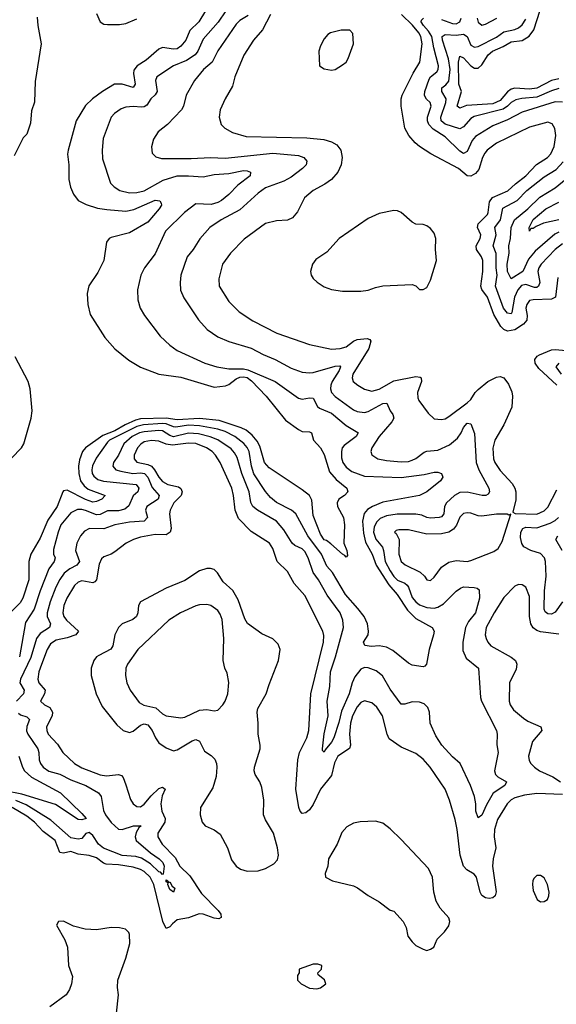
# Model space of a CAD drawing. Header units: inches. Extents: x 1552611 to 1694776, y 811966 to 917215.
# Tile 311 of 549: x 1632771 to 1635696, y 890878 to 896241. Entities that reach past the tile are written whole.
import ezdxf

# ---------------------------------------------------------------- set-up
doc = ezdxf.new("R2010")
doc.units = ezdxf.units.IN
doc.header["$MEASUREMENT"] = 0
doc.layers.add('B6839', color=7, linetype='Continuous')

msp = doc.modelspace()

# ---------------------------------------------------------------- linework, layer by layer
at = {"layer": 'B6839', "color": 5}
for points, elevation in [([(1633783.5, 896290), (1633748, 896230), (1633698.5, 896181.5), (1633676.6, 896130), (1633650, 896096.9), (1633630, 896083), (1633610, 896080.4), (1633549.7, 896090.3), (1633530, 896080.7), (1633459.8, 896020.2), (1633411.6, 895990), (1633393.7, 895966.3), (1633391.8, 895948.2), (1633400.5, 895890), (1633390, 895871), (1633330, 895890.7), (1633287.6, 895890), (1633222, 895850), (1633168.1, 895810), (1633130, 895774), (1633078.6, 895690), (1633034.2, 895530), (1633031.6, 895508.4), (1633038.2, 895450), (1633038.9, 895370), (1633048.6, 895328.6), (1633064.6, 895290), (1633090, 895256.9), (1633133.6, 895233.6), (1633195.1, 895215.1), (1633246.6, 895206.6), (1633350, 895198.6), (1633393.1, 895206.9), (1633510, 895257.5), (1633534.7, 895254.8), (1633541.6, 895241.6), (1633543.4, 895230), (1633531, 895210), (1633470, 895137.5), (1633370, 895079.3), (1633270, 895055.3), (1633259, 895050), (1633243.1, 895030), (1633229.2, 894930), (1633196.1, 894863.9), (1633147.9, 894792.1), (1633139.1, 894750), (1633141.8, 894690), (1633155.6, 894635.6), (1633234.9, 894510), (1633290, 894449), (1633366.5, 894386.5), (1633430, 894347.7), (1633530, 894310.2), (1633650, 894294.2), (1633830, 894240.1), (1633893.1, 894246.9), (1633910, 894253.6), (1633950, 894284.3), (1633970, 894293.8), (1633990, 894296.1), (1634010, 894291.6), (1634033.6, 894273.6), (1634113.8, 894190), (1634219.4, 894059.4), (1634290, 894008.1), (1634310, 893998.8), (1634350, 893996.1), (1634361.6, 893990), (1634372.9, 893950), (1634410, 893909.2), (1634430, 893872.8), (1634458.7, 893778.7), (1634495.9, 893735.9), (1634553.1, 893690), (1634559.5, 893670), (1634542, 893650), (1634510.5, 893630), (1634500.3, 893610), (1634503.6, 893590), (1634536.4, 893530), (1634540.9, 893490), (1634538, 893390), (1634553.1, 893350), (1634556.7, 893323.3), (1634550, 893314), (1634543.6, 893323.6), (1634530, 893329.6), (1634466.6, 893386.6), (1634443.7, 893403.7), (1634430, 893407.7), (1634410, 893439.5), (1634370, 893540.9), (1634363.9, 893623.9), (1634349.9, 893649.9), (1634310, 893681.1), (1634130, 893799.3), (1634105.8, 893830), (1634078.9, 893918.9), (1634065.8, 893945.9), (1634038.2, 893978.2), (1634005.4, 894005.4), (1633978.6, 894018.6), (1633857.3, 894057.3), (1633750, 894069.4), (1633630, 894062.5), (1633570, 894071.6), (1633430, 894066.2), (1633401.1, 894058.9), (1633345.8, 894034.2), (1633290, 894001.6), (1633223.5, 893976.5), (1633129.1, 893910), (1633112.4, 893890), (1633096.1, 893843.9), (1633090.8, 893810), (1633093.3, 893770), (1633102.7, 893730), (1633122.3, 893702.3), (1633144.3, 893684.3), (1633236, 893650), (1633219, 893630), (1633190, 893616.1), (1633170, 893613.9), (1633130, 893627.5), (1633030, 893678), (1633010, 893674.8), (1633005.7, 893670), (1632974.5, 893590), (1632924.2, 893515.8), (1632883.2, 893416.8), (1632832.4, 893330), (1632821.5, 893290), (1632821, 893190), (1632788.4, 893090), (1632774.2, 893065.8), (1632723.9, 893016.1)], 820), ([(1634015.7, 896264.3), (1633970, 896236.9), (1633950, 896217), (1633850, 896072), (1633819, 896010), (1633772.1, 895970), (1633724.4, 895910), (1633678.3, 895830), (1633664, 895770), (1633652.9, 895750), (1633577, 895670), (1633526.4, 895630), (1633499.5, 895590), (1633488.5, 895548.5), (1633493.7, 895513.7), (1633513.4, 895493.4), (1633544.6, 895484.6), (1633705.1, 895485.1), (1633810, 895491.2), (1633890, 895486), (1634150, 895514), (1634290, 895501.6), (1634320.3, 895490), (1634335.6, 895470), (1634331.5, 895450), (1634312.6, 895430), (1634250, 895383.9), (1634210, 895362), (1634110, 895325.7), (1634070, 895296.2), (1633970, 895204.9), (1633869.6, 895150.4), (1633806.9, 895110), (1633751.9, 895048.1), (1633716, 894990), (1633684.4, 894950), (1633648.6, 894850), (1633645, 894810), (1633647.6, 894767.6), (1633665.2, 894725.2), (1633745.5, 894605.5), (1633793, 894553), (1633850, 894514.3), (1633910, 894488.7), (1634031.6, 894451.6), (1634097.5, 894417.5), (1634164, 894390), (1634250, 894343), (1634310, 894321.3), (1634350, 894316.8), (1634370, 894319.8), (1634490, 894354.5), (1634515.5, 894355.5), (1634518.8, 894350), (1634512.8, 894330), (1634474, 894270), (1634465.8, 894250), (1634464.6, 894230), (1634470, 894210.3), (1634489.4, 894189.4), (1634590, 894116.8), (1634610, 894107.3), (1634650, 894101.2), (1634670, 894106.2), (1634750, 894150.1), (1634772.3, 894152.3), (1634790.1, 894110.1), (1634804.7, 894090), (1634809.3, 894070), (1634799.8, 894050), (1634730.7, 893970), (1634689.4, 893910), (1634684.1, 893890), (1634690.2, 893870.2), (1634722.4, 893850), (1634770, 893839.5), (1634850, 893832.1), (1634890, 893835.4), (1634910, 893842), (1634930, 893850.8), (1634974.6, 893885.4), (1634990, 893890.7), (1635050, 893895.8), (1635114.3, 893925.7), (1635157.4, 893962.6), (1635176.7, 893990), (1635190, 894019.1), (1635210, 894042.7), (1635230, 894040.2), (1635250, 893986.8), (1635259.4, 893830), (1635272.9, 893790), (1635327, 893690), (1635331.8, 893670), (1635323.4, 893656.6), (1635311, 893649), (1635291.2, 893648.8), (1635210, 893668.3), (1635170, 893666.1), (1635141.3, 893650), (1635097.6, 893610), (1635086.8, 893590), (1635082.6, 893550), (1635070, 893533.8), (1635056.3, 893530), (1635010, 893525.9), (1634990, 893529.9), (1634963, 893543), (1634930, 893548.7), (1634828.1, 893548.1), (1634770, 893539.6), (1634736.4, 893523.6), (1634715.2, 893504.8), (1634702.8, 893477.2), (1634700.1, 893450), (1634711.8, 893411.8), (1634747.5, 893367.5), (1634754.3, 893350), (1634763.2, 893290), (1634790, 893238.5), (1634810, 893208.3), (1634829.2, 893189.2), (1634870, 893172.7), (1634881.9, 893161.9), (1634890.1, 893150), (1634910, 893094), (1634930, 893069.6), (1634950, 893054.4), (1634990, 893038.7), (1635030, 893035.4), (1635050, 893041.5), (1635080.4, 893059.6), (1635150, 893127.8), (1635174.3, 893145.7), (1635190, 893151.5), (1635248.6, 893148.6), (1635264.8, 893144.8), (1635275.3, 893135.3), (1635276.3, 893090), (1635254.4, 893010), (1635216.9, 892963.1), (1635200.4, 892930), (1635186.1, 892850), (1635185.8, 892805.7), (1635203.9, 892763.9), (1635271.3, 892710), (1635281.6, 892550), (1635288.6, 892528.6), (1635369, 892370), (1635373.1, 892350), (1635371.3, 892291.3), (1635379.3, 892250), (1635358.5, 892150), (1635364, 892130), (1635376.4, 892116.4), (1635424.4, 892090), (1635415.3, 892070), (1635351.8, 892028.2), (1635315.2, 891964.8), (1635290, 891908), (1635270, 891894), (1635256.8, 891930), (1635256.5, 891970), (1635249.3, 892009.3), (1635227.3, 892070), (1635171.9, 892190), (1635130, 892225.3), (1635071.6, 892290), (1635039.8, 892339.8), (1635008.9, 892410), (1635004.1, 892470), (1634995.7, 892495.7), (1634975.2, 892515.2), (1634950, 892524.5), (1634910, 892525.5), (1634870, 892513), (1634850, 892513.2), (1634790, 892595.3), (1634747.4, 892667.4), (1634714.1, 892694.1), (1634670, 892711.7), (1634650, 892712.7), (1634630, 892703.6), (1634597.4, 892662.6), (1634583.5, 892630), (1634567.3, 892570), (1634524.8, 892475.2), (1634510, 892413.7), (1634482.4, 892330), (1634470, 892305.6), (1634435.1, 892264.9), (1634430, 892252), (1634421.5, 892261.5), (1634421, 892270), (1634430.6, 892350.6), (1634452.8, 892450), (1634446.4, 892530), (1634461.3, 892610), (1634465, 892690), (1634492.7, 892770), (1634534.9, 892930), (1634532.8, 892970), (1634517, 893010), (1634446.4, 893106.4), (1634400.2, 893190), (1634370.7, 893230.7), (1634343.9, 893310), (1634324.1, 893344.1), (1634310, 893358.6), (1634270, 893376.3), (1634255.4, 893390), (1634210, 893462.9), (1634170, 893510.6), (1634066.8, 893570), (1634041, 893590), (1634030.8, 893610.8), (1634021.3, 893670), (1633981.8, 893770), (1633955.8, 893855.8), (1633942.2, 893882.2), (1633922.8, 893902.8), (1633850, 893952.9), (1633808.8, 893968.8), (1633745.2, 893985.2), (1633690, 893989.5), (1633610, 893969.7), (1633590, 893976), (1633550, 894001.5), (1633530, 894004), (1633450, 893996.4), (1633424.7, 893990), (1633384.5, 893970), (1633337.8, 893930), (1633309.7, 893870), (1633282.9, 893830), (1633278.4, 893810), (1633295.2, 893790), (1633321.4, 893781.4), (1633387.3, 893770), (1633430, 893773), (1633451.6, 893770), (1633470, 893750.1), (1633493.2, 893693.2), (1633531.6, 893650), (1633526.2, 893630), (1633463.5, 893590), (1633457.3, 893570), (1633466.6, 893530), (1633449.6, 893510.4), (1633370, 893504.3), (1633290, 893490.3), (1633230, 893467.9), (1633150.7, 893469.3), (1633124.4, 893455.6), (1633101.5, 893430), (1633082, 893390), (1633075.6, 893350), (1633097.3, 893290), (1633082.9, 893270), (1633043.7, 893250), (1633014.1, 893225.9), (1632990, 893192.2), (1632968.4, 893150), (1632937, 893070), (1632921.2, 893010), (1632921.1, 892990), (1632938, 892950), (1632932.8, 892930), (1632882.6, 892897.4), (1632862.5, 892870), (1632832.1, 892767.9), (1632775.7, 892650), (1632772.3, 892630), (1632794.4, 892590), (1632791.7, 892570), (1632753.8, 892530)], 860), ([(1633895.1, 896290), (1633853.3, 896226.7), (1633770, 896134.5), (1633741.4, 896070), (1633726.5, 896050), (1633680.8, 896019.2), (1633609, 895990), (1633518.6, 895930), (1633510.2, 895910), (1633519.8, 895850), (1633508.3, 895831.7), (1633485.3, 895810), (1633464.2, 895775.7), (1633450, 895766.7), (1633435, 895765), (1633390, 895768.7), (1633350, 895765.2), (1633324.4, 895755.6), (1633287.2, 895730), (1633269.4, 895710), (1633226.5, 895593.5), (1633219.7, 895530), (1633222.7, 895482.7), (1633264.9, 895350), (1633285.3, 895330), (1633316.4, 895310), (1633370, 895297.7), (1633410, 895299.1), (1633450, 895309.1), (1633553, 895367), (1633630, 895389.7), (1633690, 895391.4), (1633770, 895385), (1633830, 895397.7), (1633910, 895404), (1633990, 895419.5), (1634010, 895417.9), (1634028, 895410), (1634026.1, 895390), (1633960.6, 895339.4), (1633911.2, 895288.8), (1633870, 895256.6), (1633850, 895244.5), (1633815, 895235), (1633730, 895237.5), (1633668.7, 895190), (1633566.2, 895090), (1633510, 894966), (1633450.8, 894889.2), (1633431.9, 894850), (1633412.4, 894770), (1633414.5, 894714.5), (1633427.4, 894670), (1633451.6, 894630), (1633536.8, 894516.8), (1633588.5, 894468.5), (1633630, 894438.9), (1633780.4, 894370), (1633844.9, 894350), (1633910, 894338.8), (1633990, 894339), (1634013.8, 894333.8), (1634162.8, 894270), (1634290, 894180.5), (1634310, 894174.4), (1634350, 894182.2), (1634370, 894180.3), (1634394.7, 894134.7), (1634405, 894125), (1634470, 894097.3), (1634550, 894030.1), (1634613.3, 893993.2), (1634615.8, 893990), (1634605.2, 893970), (1634538.5, 893921.5), (1634529.2, 893910), (1634524.1, 893890), (1634525.7, 893854.3), (1634532.3, 893830), (1634550, 893803.7), (1634580.6, 893780.6), (1634650, 893755), (1634850, 893748), (1634976.1, 893763.9), (1635030, 893777.3), (1635050, 893777.4), (1635070.4, 893770), (1635076.4, 893750), (1635064.2, 893730), (1634990.6, 893669.4), (1634950, 893648.8), (1634750, 893612.8), (1634694, 893590), (1634667.1, 893572.9), (1634648.7, 893551.3), (1634638.5, 893510), (1634644.3, 893444.3), (1634655, 893395), (1634691.2, 893330), (1634714, 893270), (1634783.2, 893163.2), (1634827.6, 893110), (1634884.4, 893024.4), (1634930, 892980.1), (1635018.7, 892930), (1635029.1, 892910), (1635026.2, 892890), (1635002.2, 892810), (1634988.4, 892731.6), (1634979.9, 892720.1), (1634970, 892716), (1634910, 892726.3), (1634890, 892736), (1634805.4, 892805.4), (1634770, 892824.1), (1634730, 892830.7), (1634687.8, 892827.8), (1634651.7, 892831.7), (1634644.7, 892850), (1634669.7, 892890), (1634672.8, 892910), (1634666.4, 892950), (1634648, 892990), (1634614.5, 893034.5), (1634546.1, 893110), (1634475.6, 893230), (1634445.3, 893265.3), (1634416.2, 893330), (1634340.8, 893430), (1634276.7, 893550), (1634252.3, 893570), (1634170, 893611.4), (1634138.1, 893638.1), (1634110, 893670.7), (1634047.4, 893767.4), (1634034.9, 893810), (1634021.6, 893890), (1634011, 893911), (1633992.5, 893932.5), (1633942.9, 893970), (1633890, 893997.3), (1633850, 894010.9), (1633750, 894028.9), (1633690, 894032.8), (1633621.8, 894021.8), (1633610, 894022.6), (1633570, 894040.7), (1633550, 894042.2), (1633445.9, 894034.1), (1633410, 894025.4), (1633260.4, 893950), (1633250, 893940.6), (1633187.6, 893852.4), (1633168.2, 893811.8), (1633164.4, 893790), (1633166.7, 893770), (1633174.6, 893754.6), (1633197, 893737), (1633228.3, 893728.3), (1633406, 893710), (1633421, 893690), (1633415.1, 893670), (1633390, 893648.3), (1633366, 893594), (1633344.6, 893575.4), (1633310, 893566.3), (1633250, 893566.7), (1633210, 893546.9), (1633190, 893544), (1633130, 893568), (1633110, 893573.6), (1633086.5, 893573.5), (1633050, 893554.3), (1632995.2, 893490), (1632980.1, 893450), (1632955, 893355), (1632955.5, 893330), (1632963.7, 893310), (1632958.4, 893290), (1632928.8, 893250), (1632881.5, 893130), (1632850.1, 893029.9), (1632802.3, 892957.7), (1632769.4, 892770)], 840), ([(1633190, 896274), (1633209.2, 896229.2), (1633230, 896216), (1633250, 896214), (1633314.7, 896214.7), (1633350, 896219.8), (1633410, 896245.2)], 820), ([(1634138.3, 896270), (1634094.3, 896185.7), (1634045.8, 896130), (1633992.3, 896047.7), (1633943.5, 895930), (1633930, 895878.4), (1633890.2, 895810), (1633863.2, 895750), (1633857.3, 895710), (1633868.8, 895670), (1633889.3, 895649.3), (1633930, 895626.2), (1634004.9, 895604.9), (1634336.7, 895596.7), (1634428.2, 895588.2), (1634470, 895575.9), (1634498.6, 895558.6), (1634521.8, 895530), (1634527.8, 895490), (1634523.5, 895450), (1634504.5, 895410), (1634469.6, 895370.4), (1634434.3, 895345.7), (1634369.6, 895310.4), (1634322.8, 895270), (1634285.3, 895194.7), (1634257.3, 895162.7), (1634230, 895148.9), (1634170, 895145.8), (1634110, 895131.6), (1633994.2, 895045.8), (1633920.3, 894970), (1633875.3, 894910), (1633856, 894830), (1633857.8, 894790), (1633910, 894707), (1633967, 894650), (1634040.8, 894600.8), (1634172.8, 894532.8), (1634350, 894472), (1634470, 894445.6), (1634518, 894450), (1634550, 894459.1), (1634590, 894489.5), (1634610, 894498.6), (1634665.2, 894505.2), (1634679.5, 894499.5), (1634684.6, 894490), (1634673.6, 894450), (1634586.4, 894310), (1634583, 894290), (1634589.2, 894270), (1634613.1, 894250), (1634650, 894228.6), (1634690, 894217.7), (1634730, 894228.6), (1634810, 894273.6), (1634930, 894297.3), (1634953.5, 894293.5), (1634958.9, 894290), (1634960.2, 894270), (1634939.6, 894210), (1634941.3, 894181.3), (1634946.9, 894166.9), (1634997.3, 894097.3), (1635030, 894066.7), (1635070, 894063.1), (1635090, 894067.7), (1635110, 894078.9), (1635210, 894154), (1635230, 894172.9), (1635253.2, 894210), (1635270, 894227.6), (1635321.8, 894270), (1635370, 894294.1), (1635390, 894297.6), (1635410, 894290.3), (1635435.3, 894255.3), (1635454, 894214), (1635457.1, 894190), (1635452.7, 894130), (1635410, 894035.1), (1635359.8, 893950), (1635350, 893908), (1635353.6, 893850), (1635361.2, 893830), (1635390, 893786.4), (1635454.7, 893714.7), (1635469.6, 893689.6), (1635474.6, 893670), (1635474.3, 893625.7), (1635458, 893558), (1635470.7, 893550.7), (1635590, 893548), (1635630, 893565.6), (1635650, 893586.2), (1635699, 893681)], 880), ([(1635703.8, 894836.2), (1635690.8, 894729.2), (1635670, 894718.1), (1635570, 894716), (1635549.3, 894710.7), (1635534.4, 894690), (1635530.1, 894670), (1635536.3, 894630), (1635534.8, 894605.2), (1635517.2, 894582.8), (1635470, 894552.1), (1635430, 894544.8), (1635410, 894552.9), (1635393.3, 894570), (1635355.1, 894635.1), (1635321.1, 894730), (1635290.6, 894770.6), (1635284.9, 894790), (1635294.8, 894870), (1635294.4, 894930), (1635288.2, 894950), (1635260.6, 894990), (1635259.7, 895010), (1635279.9, 895050), (1635284.1, 895070), (1635265.8, 895110), (1635269.4, 895130), (1635320, 895180), (1635325.1, 895190), (1635331.6, 895248.4), (1635348, 895272), (1635431.3, 895308.7), (1635472.8, 895347.2), (1635530.4, 895390), (1635588.5, 895451.5), (1635647.1, 895490), (1635665.7, 895510), (1635683.7, 895550), (1635692.7, 895610), (1635688.1, 895648.1), (1635673.5, 895673.5), (1635650, 895682.3), (1635550, 895656.4), (1635370, 895568.7), (1635319.4, 895530), (1635305.7, 895514.3), (1635293.4, 895490), (1635274.2, 895425.8), (1635256, 895404), (1635230, 895388.2), (1635210, 895389.9), (1635162.2, 895430), (1635012.6, 895510), (1634950, 895549.8), (1634926, 895570), (1634892.7, 895610), (1634869.8, 895650), (1634849.2, 895769.2), (1634850.5, 895810), (1634856.3, 895830), (1634915.9, 895950), (1634951.7, 896010), (1634963.9, 896110), (1634957.6, 896150), (1634946.5, 896170), (1634911.3, 896211.3), (1634851, 896270)], 880), ([(1635710, 895919.6), (1635670, 895909.4), (1635590, 895868.9), (1635550, 895862.3), (1635470, 895867.9), (1635450, 895862.1), (1635430, 895847.9), (1635390, 895800.5), (1635350, 895782.6), (1635206.8, 895773.2), (1635170, 895758.9), (1635154.4, 895770), (1635179.2, 895850), (1635164.5, 895890), (1635162.2, 896010), (1635170, 896041.8), (1635190, 896032.9), (1635230, 895989.1), (1635250, 895976.2), (1635270, 895977.4), (1635290, 895994.9), (1635324.9, 896050), (1635348.1, 896070), (1635405.9, 896094.1), (1635450, 896120.1), (1635510, 896127.2), (1635548.1, 896151.9), (1635573.4, 896186.6), (1635607.3, 896292.7)], 820), ([(1632865.8, 896254.2), (1632869, 896210), (1632887, 896110), (1632854.9, 895905.1), (1632851.8, 895791.8), (1632835.6, 895744.4), (1632830, 895678), (1632810, 895618), (1632790, 895598), (1632740.6, 895499.4)], 780), ([(1635730, 895792.2), (1635690, 895793), (1635510, 895737.5), (1635430, 895695), (1635350, 895662.1), (1635254.7, 895605.3), (1635236.8, 895583.2), (1635210, 895522.8), (1635190, 895511.3), (1635170, 895524), (1635090, 895602.7), (1635024.1, 895644.1), (1635001.5, 895670), (1634993.9, 895690), (1634994.3, 895710), (1635014.2, 895770), (1635008.2, 895790), (1634987.7, 895807.7), (1634980.2, 895820.2), (1634976.4, 895830), (1634979.7, 895850), (1635002.3, 895917.7), (1635009.9, 895930.1), (1635043.8, 895956.2), (1635051.7, 895970), (1635053.4, 895990), (1635028.2, 896088.2), (1635017.7, 896150), (1634999.3, 896179.3), (1634971.1, 896210), (1634959.4, 896230), (1634961.7, 896238.3), (1634971.7, 896248.4)], 860), ([(1635710, 895866.3), (1635670, 895853.9), (1635590, 895818.3), (1635508.5, 895811.5), (1635475.9, 895804.1), (1635450, 895790.7), (1635430.2, 895769.8), (1635406.1, 895753.9), (1635247.1, 895712.9), (1635230, 895702.8), (1635190, 895657.4), (1635170, 895646), (1635090, 895671.8), (1635068.3, 895690), (1635066.6, 895710), (1635093.9, 895790), (1635095, 895810), (1635070.9, 895850), (1635071.8, 895870), (1635094.2, 895885.8), (1635110, 895906.7), (1635117.6, 895970), (1635107.8, 896027.8), (1635074.6, 896130), (1635073.2, 896150), (1635090, 896161.2), (1635150, 896157.5), (1635190, 896161.3), (1635209.7, 896149.7), (1635230, 896101.8), (1635250, 896091.7), (1635270, 896095.3), (1635370, 896146.2), (1635410, 896175.7), (1635470, 896187.3), (1635490, 896196.8), (1635510, 896213.2), (1635530, 896243)], 840), ([(1635070, 896241.4), (1635130, 896219.7), (1635150, 896219.2), (1635170, 896230.2), (1635177.8, 896250)], 860), ([(1635263.9, 896250), (1635270, 896227.6), (1635290, 896211.1), (1635310, 896215.8), (1635371.4, 896248.6)], 860), ([(1635730, 895020.3), (1635690, 894989.4), (1635613.2, 894910), (1635600.1, 894890), (1635595.7, 894870), (1635605.3, 894810), (1635599.3, 894790), (1635590, 894782.5), (1635577.3, 894782.7), (1635530, 894798.5), (1635506.5, 894793.5), (1635485.3, 894770), (1635467.4, 894730), (1635453.9, 894646.1), (1635450, 894639.3), (1635430, 894643), (1635408.6, 894670), (1635364.2, 894790), (1635373.7, 894850), (1635367.4, 894890), (1635368.2, 894968.2), (1635351.2, 895010), (1635367.5, 895070), (1635360.1, 895110), (1635392.2, 895150), (1635404.9, 895215.1), (1635483.2, 895256.9), (1635535.7, 895310), (1635630, 895385.2), (1635695.7, 895424.3), (1635732.3, 895467.7)], 860), ([(1635710, 895083.8), (1635687.9, 895072.1), (1635580.5, 894979.5), (1635543.8, 894936.2), (1635512.9, 894870), (1635450, 894829.8), (1635430, 894869.8), (1635427.9, 894910), (1635439.6, 894970), (1635436.3, 895010), (1635446.8, 895050), (1635449.9, 895110), (1635468, 895150), (1635539.7, 895210), (1635605.2, 895274.8), (1635690, 895325.1), (1635750, 895375)], 840), ([(1635710, 895151.4), (1635626.7, 895133.3), (1635585, 895115), (1635570, 895103.2), (1635556.3, 895103.7), (1635550, 895089.8), (1635548.5, 895110), (1635570, 895151.9), (1635638, 895210), (1635710, 895246.5)], 820), ([(1635698, 894250), (1635600.3, 894340.3), (1635579.6, 894370), (1635579.1, 894390), (1635591.6, 894408.4), (1635603.6, 894416.4), (1635670, 894442.3), (1635690, 894445), (1635750, 894438.8)], 880), ([(1632726.3, 893853.7), (1632780.4, 893910), (1632794, 893930), (1632832.5, 894070), (1632838.1, 894110), (1632827, 894230), (1632816.5, 894270), (1632745.5, 894405.5)], 820), ([(1635723.1, 894310), (1635695.6, 894350), (1635710.5, 894369.5)], 860), ([(1635730, 892021), (1635590, 892027.3), (1635522.6, 892017.4), (1635470, 892003), (1635448.7, 891991.3), (1635427.7, 891970), (1635375.8, 891884.2), (1635358, 891830), (1635356.3, 891790), (1635366.2, 891730), (1635351.1, 891670), (1635347.3, 891630), (1635368.7, 891491.3), (1635363.2, 891470), (1635350, 891458.2), (1635330, 891455), (1635310, 891458.5), (1635290.4, 891470.4), (1635281.2, 891490), (1635260.5, 891570), (1635247.2, 891587.2), (1635208.5, 891610), (1635189.2, 891630), (1635172.5, 891690), (1635156.1, 891830), (1635145.1, 891885.1), (1635114, 891990), (1635089.2, 892050), (1635007.7, 892170), (1634970, 892213.5), (1634930, 892243.5), (1634850, 892278.5), (1634784.9, 892324.9), (1634773.5, 892350), (1634747.4, 892450), (1634716.9, 892496.9), (1634690, 892520.2), (1634650, 892530.6), (1634630, 892522.4), (1634610, 892497.7), (1634584.6, 892450), (1634574.2, 892410), (1634568.6, 892350), (1634573.6, 892290), (1634567.7, 892272.3), (1634504.8, 892230), (1634485.9, 892194.1), (1634470, 892125.4), (1634409.6, 892050), (1634370, 891966.5), (1634350, 891937.3), (1634330, 891920.6), (1634310, 891917.1), (1634299.5, 891930), (1634292.9, 891950), (1634275.8, 892050), (1634287.6, 892210), (1634295.7, 892250), (1634336.2, 892330), (1634346.7, 892370), (1634357.6, 892570), (1634426, 892850), (1634427.7, 892887.7), (1634423.6, 892910), (1634325.7, 893105.7), (1634267, 893170), (1634230, 893236), (1634174, 893290), (1634150, 893361.3), (1634132.2, 893390), (1634033.3, 893453.3), (1633964, 893524), (1633945, 893570), (1633935.8, 893650), (1633926.2, 893690), (1633862.7, 893830), (1633838.5, 893870), (1633819.6, 893890), (1633789.8, 893910), (1633730, 893932.5), (1633690, 893935.1), (1633602.9, 893922.9), (1633570, 893929.6), (1633530, 893946), (1633490, 893949.6), (1633450, 893941.1), (1633431, 893929), (1633413.6, 893910), (1633395.2, 893870), (1633395.1, 893850), (1633410, 893831.5), (1633470, 893817.6), (1633488.4, 893808.4), (1633506.2, 893790), (1633530, 893749), (1633550, 893725.1), (1633578.6, 893710), (1633636.2, 893696.2), (1633648.2, 893688.2), (1633656.8, 893670), (1633651.3, 893650), (1633611, 893610), (1633591.7, 893570), (1633588.1, 893550), (1633597, 893470), (1633591.1, 893450), (1633570, 893434.7), (1633510, 893437.5), (1633430, 893421.8), (1633390.4, 893410), (1633350.3, 893390), (1633290, 893342.6), (1633270, 893329.8), (1633230, 893315.4), (1633216.3, 893303.7), (1633204.7, 893275.3), (1633190.1, 893189.9), (1633180.6, 893179.4), (1633170, 893174), (1633110, 893184.8), (1633090, 893177.5), (1633070, 893159.9), (1633027.5, 893090), (1633011.9, 893050), (1633005.8, 893010), (1633011.7, 892990), (1633026.4, 892970), (1633091.1, 892910), (1633076.8, 892890), (1633030, 892873.9), (1632970, 892862.2), (1632939.2, 892840.8), (1632920.3, 892810), (1632890, 892729.7), (1632876, 892690), (1632869.6, 892650), (1632876, 892630), (1632910.1, 892590), (1632906.9, 892570), (1632885, 892530), (1632906.7, 892510), (1632934.6, 892494.6), (1632948.7, 892470), (1632947.2, 892450), (1632916.8, 892390), (1632918.1, 892370), (1632926, 892350), (1632976, 892296), (1633006.2, 892250), (1633069.3, 892190), (1633110, 892166.7), (1633210, 892127.6), (1633243.6, 892123.6), (1633309.5, 892129.5), (1633325, 892125), (1633334.4, 892114.4), (1633350, 892074), (1633374.4, 891994.4), (1633390, 891970.3), (1633410, 891956.5), (1633430, 891954), (1633450, 891968.5), (1633486.7, 892013.3), (1633530, 892054.4), (1633550, 892060.1), (1633564.5, 892050), (1633546.7, 892013.3), (1633539.7, 891970), (1633545.3, 891930), (1633564.3, 891890), (1633561.8, 891870), (1633524.1, 891810), (1633523.2, 891790), (1633546.9, 891750), (1633618, 891678), (1633643.9, 891630), (1633698.1, 891578.1), (1633762.1, 891482.1), (1633852.6, 891390), (1633866.3, 891370), (1633868.9, 891351.1), (1633855.8, 891344.2), (1633830, 891346.7), (1633770, 891368.8), (1633749.6, 891370.4), (1633690, 891348.7), (1633630, 891338.8), (1633603.2, 891316.8), (1633590, 891299.4), (1633570, 891291.9), (1633551.6, 891330), (1633502.8, 891530), (1633481.1, 891570), (1633450, 891601.2), (1633430, 891613.3), (1633390, 891625.3), (1633310, 891637.4), (1633241.5, 891641.5), (1633226.8, 891646.8), (1633190, 891675.2), (1633150, 891689.3), (1633090, 891696.3), (1633050, 891710.7), (1633010, 891701.7), (1632990, 891705.7), (1632964.7, 891770), (1632898.9, 891818.9), (1632851.6, 891870), (1632810, 891903.9), (1632730, 891950.6)], 880), ([(1635729.1, 893070.9), (1635690, 893013.3), (1635670, 893003.9), (1635650, 893005.2), (1635635.5, 893015.6), (1635629.9, 893029.9), (1635630.4, 893130.4), (1635640.3, 893210), (1635636.4, 893290), (1635631.5, 893310), (1635610, 893333.2), (1635556.8, 893350), (1635518.9, 893370), (1635508, 893388), (1635501, 893421), (1635501.8, 893450), (1635512.9, 893470), (1635530, 893476.7), (1635590, 893473.9), (1635661.4, 893498.6), (1635690, 893513.3), (1635707, 893530)], 860), ([(1635727.5, 893350), (1635692.4, 893410), (1635704, 893430)], 840), ([(1635710, 892893.6), (1635610, 892907.7), (1635590, 892914.4), (1635569.6, 892929.6), (1635557, 892950), (1635549.4, 892990), (1635550, 893099.3), (1635530, 893149.4), (1635510, 893162.7), (1635490, 893165.2), (1635470, 893156), (1635410, 893094), (1635356.4, 893010), (1635312.9, 892930), (1635308, 892890), (1635313.4, 892870), (1635322.4, 892850), (1635338.8, 892830), (1635449, 892769), (1635472.4, 892750), (1635480.7, 892730), (1635476, 892704), (1635440.4, 892630), (1635439.5, 892530), (1635444.1, 892510), (1635462, 892482), (1635516.9, 892436.9), (1635541.2, 892421.2), (1635610.4, 892390), (1635616.4, 892370), (1635565.2, 892310), (1635544.6, 892230), (1635547.1, 892207.1), (1635556.4, 892190), (1635576.4, 892170), (1635604.9, 892150), (1635676.9, 892116.9), (1635718, 892090)], 880), ([(1632763.9, 892463.9), (1632775.4, 892455.4), (1632810, 892444.8), (1632824.2, 892430), (1632809.4, 892390.6), (1632808.6, 892368.6), (1632815.9, 892350), (1632870.1, 892270), (1632875.7, 892250), (1632876.1, 892210), (1632883.6, 892190), (1632898.9, 892170), (1632930, 892147.8), (1632990, 892131.1), (1633050, 892101.5), (1633131.3, 892070), (1633200.7, 892030), (1633215.6, 892010), (1633226.7, 891933.3), (1633237.8, 891910), (1633270, 891867.8), (1633310, 891832.6), (1633330, 891830.1), (1633391.1, 891851.1), (1633433, 891850), (1633420.7, 891839.3), (1633405.5, 891814.5), (1633399.6, 891790), (1633406.1, 891770), (1633482.9, 891702.9), (1633531.3, 891671.2), (1633551.1, 891651.1), (1633557.6, 891630), (1633552.9, 891587.1), (1633550, 891584.7), (1633537.5, 891597.5), (1633530, 891599.3), (1633483.8, 891643.8), (1633434.9, 891674.9), (1633404, 891684), (1633330, 891689.5), (1633228.2, 891728.2), (1633200.1, 891750), (1633170, 891797.8), (1633150, 891814.2), (1633132, 891808), (1633110, 891781.9), (1633090, 891778.2), (1633050, 891785), (1632940.6, 891880.6), (1632805.4, 891965.4), (1632750, 891988.7)], 860), ([(1632766.3, 892230), (1632785.5, 892170), (1632796.1, 892150), (1632835.6, 892115.6), (1632993.8, 892030), (1633110, 891918), (1633133.7, 891890), (1633110, 891883.6), (1633090, 891885.4), (1632965.7, 891965.7), (1632782.3, 892022.3), (1632690, 892040.6)], 840), ([(1633299, 890830), (1633309.7, 890930), (1633303.5, 890970), (1633306, 891010), (1633349.8, 891130), (1633370.8, 891210), (1633370, 891259), (1633365.6, 891270), (1633348.3, 891288.3), (1633315.1, 891295.1), (1633270, 891296.8), (1633190, 891283.9), (1633127.2, 891287.2), (1633064, 891304), (1633010, 891332), (1632982, 891330), (1632971, 891310), (1633017.1, 891230), (1633032.2, 891190), (1633036.5, 891090), (1633057.8, 891030), (1633052.9, 890990), (1633041.8, 890958.2), (1633023.8, 890930), (1632935.4, 890864.6)], 920)]:
    msp.add_lwpolyline(points, dxfattribs=dict(at, elevation=elevation))
for points, elevation in [([(1634570, 896184), (1634523.7, 896183.7), (1634464, 896170), (1634450, 896160.7), (1634430, 896136.2), (1634410, 896098), (1634401.7, 896070), (1634404.9, 895990), (1634430, 895973.4), (1634470, 895966), (1634490, 895970.5), (1634530, 895994.4), (1634549.5, 896010), (1634560.5, 896030), (1634589.5, 896110), (1634586, 896166)], 920), ([(1634810, 895201.6), (1634730, 895184.8), (1634670, 895157.4), (1634512.3, 895050), (1634444.9, 894975.1), (1634385.7, 894934.3), (1634366, 894910), (1634356.1, 894870), (1634359.6, 894850), (1634371.1, 894831.1), (1634391.9, 894811.9), (1634430, 894785.8), (1634470, 894771.2), (1634530, 894761.5), (1634630, 894761.5), (1634670, 894768.5), (1634710, 894783), (1634750, 894790.9), (1634910, 894798), (1634930, 894792), (1634950, 894772), (1634970, 894772), (1634990, 894782), (1635010, 894822), (1635042.4, 894930), (1635036.8, 894990), (1635038.3, 895050), (1635030, 895078.7), (1635010, 895104), (1634990, 895118.7), (1634970, 895125.6), (1634930, 895128.2), (1634910, 895138.5), (1634850.4, 895190.4), (1634830, 895199.8)], 920), ([(1635210, 893555.4), (1635190, 893550.9), (1635168.9, 893531.1), (1635151.5, 893488.5), (1635134.4, 893465.6), (1635109.6, 893450.4), (1635070, 893440.2), (1634990, 893439.6), (1634890, 893462.3), (1634837.6, 893462.4), (1634822, 893458), (1634813.4, 893450), (1634823.2, 893443.2), (1634838.9, 893410), (1634836.8, 893330), (1634850.7, 893290.7), (1634872.3, 893272.3), (1634952.7, 893232.7), (1634977, 893210), (1634990, 893190.5), (1635010, 893186.4), (1635030, 893204.4), (1635070, 893259.6), (1635110, 893287.1), (1635150, 893294.9), (1635210, 893290.2), (1635230, 893295.2), (1635354.9, 893345.1), (1635379, 893361), (1635400.4, 893399.6), (1635447.3, 893547.3), (1635436.9, 893543.1), (1635428.1, 893548.1), (1635370, 893547.4), (1635290, 893537.5), (1635270, 893539.3), (1635230, 893553.6)], 880), ([(1633810, 893252.8), (1633790, 893252.7), (1633750, 893238.9), (1633670, 893187), (1633570, 893145.2), (1633430.1, 893069.9), (1633417.5, 893050), (1633415.4, 893010), (1633408, 892990), (1633386.7, 892973.3), (1633329.6, 892950.4), (1633309.2, 892930.8), (1633289.2, 892890), (1633278.8, 892830), (1633267.9, 892812.1), (1633201.4, 892778.6), (1633189.3, 892770), (1633175.4, 892750), (1633160.6, 892710), (1633160.6, 892670), (1633187.7, 892570), (1633219.7, 892499.7), (1633299.8, 892399.8), (1633334.9, 892370), (1633370, 892358.3), (1633390, 892365.6), (1633430, 892399.1), (1633450, 892405.9), (1633470, 892399.8), (1633493, 892370), (1633510.5, 892330.5), (1633530, 892302.4), (1633570, 892276.1), (1633610, 892258.6), (1633630, 892264.1), (1633710, 892313.7), (1633730, 892320.1), (1633751.7, 892311.7), (1633777.9, 892257.9), (1633813.8, 892233.8), (1633833.6, 892213.6), (1633843.5, 892190), (1633846, 892170), (1633841.6, 892118.4), (1633823.1, 892056.9), (1633755.6, 891950), (1633753.6, 891910), (1633765.4, 891870), (1633782, 891850), (1633830, 891829.4), (1633864.3, 891804.3), (1633902.8, 891730), (1633925.5, 891665.5), (1633950.3, 891630.2), (1633974.7, 891614.7), (1634010, 891603.7), (1634070, 891605.3), (1634110, 891618.4), (1634156.9, 891643.1), (1634175.1, 891664.9), (1634181.1, 891690), (1634176.5, 891730), (1634154.1, 891810), (1634110, 891882.3), (1634099.9, 891910), (1634101, 891990), (1634090, 892059.3), (1634079.4, 892090), (1634053.6, 892130), (1634048.1, 892150), (1634049.8, 892170), (1634081.1, 892270), (1634082, 892290), (1634069.8, 892350.2), (1634071.5, 892410), (1634065.2, 892470), (1634069.1, 892490), (1634115.1, 892570), (1634130, 892619.5), (1634182, 892750), (1634190.6, 892810.6), (1634179.3, 892839.3), (1634150, 892868.3), (1634090, 892896.4), (1634012.1, 892952.1), (1633997.6, 892977.6), (1633960.8, 893080.8), (1633932.5, 893132.5), (1633879.5, 893179.5), (1633848.6, 893228.6), (1633830, 893246.2)], 920), ([(1633790, 893055.6), (1633750, 893053.8), (1633730, 893047.7), (1633646.7, 893010), (1633584.2, 892970), (1633415.3, 892810), (1633358.5, 892730), (1633350.2, 892709.8), (1633346.7, 892670), (1633354, 892630), (1633372.4, 892590), (1633422.1, 892522.1), (1633447.8, 892507.8), (1633513.1, 892493.1), (1633550, 892460.2), (1633570, 892450.2), (1633650, 892438), (1633670, 892441.6), (1633750, 892479.8), (1633790, 892483.8), (1633830, 892476.5), (1633850, 892481.1), (1633878.9, 892510), (1633891.2, 892530), (1633905.1, 892570), (1633911.4, 892631.4), (1633902.2, 892682.3), (1633888.5, 892710), (1633880.3, 892750), (1633883.8, 892870), (1633873.6, 892973.6), (1633863, 893003), (1633850, 893023.1), (1633811.8, 893050)], 940), ([(1634710, 891876.4), (1634627.1, 891872.9), (1634590, 891864.7), (1634554.5, 891845.5), (1634526.1, 891813.9), (1634500.3, 891750), (1634454, 891670), (1634450.8, 891630), (1634436, 891590), (1634438, 891570), (1634476, 891550), (1634590, 891522.8), (1634612.6, 891512.6), (1634670, 891470.6), (1634730, 891437.3), (1634790, 891390.8), (1634810, 891386), (1634861, 891330), (1634876.8, 891296.8), (1634886.8, 891250), (1634910, 891218), (1634930, 891198), (1634970, 891178), (1634990, 891171.3), (1635010, 891178), (1635028, 891190), (1635046.3, 891233.7), (1635086.3, 891273.7), (1635110, 891306), (1635115.1, 891330), (1635109.4, 891350), (1635062.2, 891402.3), (1635040.6, 891440.6), (1635028.5, 891488.5), (1635020.6, 891570), (1634998.2, 891618.2), (1634850, 891776.4), (1634790, 891833.5), (1634750, 891864.7)], 920), ([(1633581.4, 891541.4), (1633590, 891544.9), (1633602.4, 891522.4), (1633616.1, 891510), (1633610, 891488.7), (1633590, 891503.5), (1633578.3, 891530), (1633579.3, 891539.3), (1633570, 891544.5), (1633570, 891555.5), (1633578.8, 891550)], 860), ([(1635610, 891579.6), (1635590, 891579.6), (1635574.3, 891565.7), (1635567.7, 891552.3), (1635565.2, 891530), (1635570, 891497.3), (1635590.4, 891450), (1635610, 891436.9), (1635630, 891438.3), (1635647.6, 891450), (1635655.3, 891470), (1635656.1, 891490), (1635648.4, 891530), (1635630, 891567.3)], 920), ([(1634370, 891097.2), (1634294, 891070), (1634294, 891050), (1634284.7, 891035.3), (1634284.7, 891010), (1634304.7, 890990), (1634350, 890966), (1634390, 890963), (1634410, 890967.7), (1634439, 890990), (1634432.5, 891012.5), (1634398, 891038), (1634395.3, 891050), (1634415.3, 891070), (1634418, 891090), (1634396.5, 891096.5)], 920)]:
    msp.add_lwpolyline(points, close=True, dxfattribs=dict(at, elevation=elevation))

doc.saveas('drawing.dxf')
